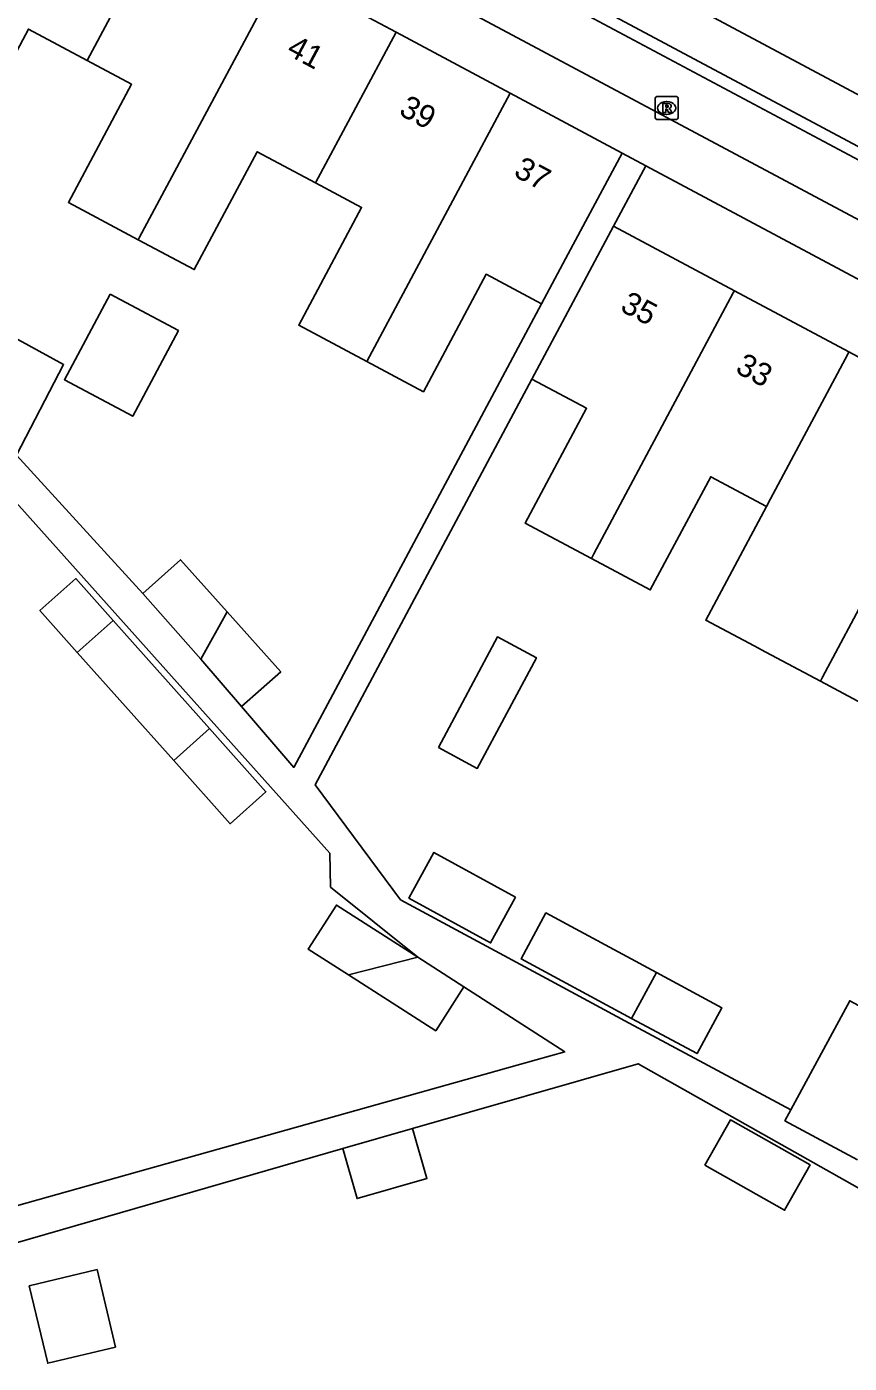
# Model space of a CAD drawing. Extents: x 159265 to 160143, y 383413 to 384319.
# Drawn here: x 159833.9 to 159869.9, y 383892.8 to 383951.4 of the extents above; entities that cross this region are included whole.
import ezdxf

# ---------------------------------------------------------------- set-up
doc = ezdxf.new("R2010")
doc.units = 0
for name, color, linetype in [('IMGEO_Fietspad_gesloten', 7, 'Continuous'), ('IMGEO_Pand', 7, 'Continuous'), ('IMGEO_Pand_nummerreeks', 7, 'Continuous'), ('IMGEO_Parkeervlak_open', 7, 'Continuous'), ('IMGEO_Rijbaan_lokaal_gesloten', 7, 'Continuous'), ('IMGEO_Rioolput', 7, 'Continuous'), ('IMGEO_Voetpad_open', 7, 'Continuous')]:
    doc.layers.add(name, color=color, linetype=linetype)

msp = doc.modelspace()

# ---------------------------------------------------------------- linework, layer by layer
at = {"layer": 'IMGEO_Fietspad_gesloten'}
for points in [[(159878.488, 383938.609), (159818.103, 383970.845), (159815.384, 383972.277), (159811.759, 383973.873), (159806.209, 383976.854), (159802.382, 383978.898)], [(159807.769, 383978.315), (159811.755, 383976.132), (159812.762, 383975.674), (159812.887, 383975.929), (159817.239, 383973.81), (159821.924, 383971.407), (159879.571, 383940.642)]]:
    msp.add_lwpolyline(points, dxfattribs=at)
at = {"layer": 'IMGEO_Pand'}
for points in [[(159836.546, 383949.927), (159840.07, 383956.528)], [(159838.786, 383942.066), (159838.844, 383942.177), (159845.075, 383953.849)], [(159845.075, 383953.849), (159850.08, 383951.17)], [(159836.546, 383949.927), (159833.97, 383951.303), (159831.195, 383946.104), (159828.764, 383947.401)], [(159846.552, 383944.562), (159850.08, 383951.17)], [(159850.08, 383951.17), (159855.086, 383948.492)], [(159838.786, 383942.066), (159835.723, 383943.702), (159838.491, 383948.889), (159836.546, 383949.927)], [(159855.086, 383948.492), (159848.805, 383936.726)], [(159855.086, 383948.492), (159859.986, 383945.869)], [(159846.552, 383944.562), (159843.997, 383945.926), (159841.239, 383940.758), (159838.786, 383942.066)], [(159859.986, 383945.869), (159857.63, 383941.455), (159856.457, 383939.256)], [(159848.805, 383936.726), (159845.82, 383938.321), (159848.575, 383943.483), (159846.552, 383944.562)], [(159856.031, 383935.961), (159857.256, 383938.257), (159859.608, 383942.667)], [(159859.608, 383942.667), (159864.907, 383939.834)], [(159856.457, 383939.256), (159854.026, 383940.555), (159851.278, 383935.407), (159848.805, 383936.726)], [(159858.645, 383928.093), (159858.753, 383928.298), (159864.855, 383939.737), (159864.907, 383939.834)], [(159864.907, 383939.834), (159869.927, 383937.15)], [(159837.548, 383939.686), (159840.543, 383938.089), (159838.541, 383934.334), (159835.546, 383935.931), (159837.548, 383939.686)], [(159831.308, 383935.065), (159832.93, 383938.016), (159835.509, 383936.597), (159833.449, 383932.627)], [(159866.314, 383930.376), (159866.496, 383930.717), (159869.878, 383937.058), (159869.927, 383937.15)], [(159869.927, 383937.15), (159874.947, 383934.466)], [(159858.645, 383928.093), (159855.747, 383929.639), (159858.435, 383934.679), (159856.031, 383935.961)], [(159874.947, 383934.466), (159868.77, 383922.888), (159868.676, 383922.712)], [(159866.314, 383930.376), (159863.87, 383931.68), (159861.223, 383926.718), (159858.645, 383928.093)], [(159868.676, 383922.712), (159866.286, 383923.988), (159865.77, 383924.263), (159863.655, 383925.391), (159866.314, 383930.376)], [(159838.981, 383926.56), (159840.642, 383928.041), (159842.684, 383925.752)], [(159837.685, 383925.376), (159836.048, 383927.212), (159834.479, 383925.812), (159836.115, 383923.976)], [(159838.981, 383926.56), (159841.529, 383923.681)], [(159876.377, 383925.054), (159873.781, 383926.438), (159871.103, 383921.418), (159868.676, 383922.712)], [(159841.529, 383923.681), (159842.684, 383925.752)], [(159842.684, 383925.752), (159845.026, 383923.126), (159843.313, 383921.6)], [(159836.115, 383923.976), (159837.685, 383925.376)], [(159841.913, 383920.635), (159837.685, 383925.376)], [(159851.936, 383919.803), (159853.639, 383918.894), (159856.23, 383923.744), (159854.527, 383924.654), (159851.936, 383919.803)], [(159836.115, 383923.976), (159840.343, 383919.236)], [(159843.313, 383921.6), (159841.529, 383923.681)], [(159840.343, 383919.236), (159841.913, 383920.635)], [(159840.343, 383919.236), (159842.809, 383916.47), (159844.379, 383917.87), (159841.913, 383920.635)], [(159855.319, 383913.246), (159854.221, 383911.244), (159850.643, 383913.208), (159851.742, 383915.209), (159855.319, 383913.246)], [(159851.035, 383910.621), (159847.472, 383912.899), (159846.236, 383910.965), (159847.996, 383909.84)], [(159861.489, 383909.948), (159856.651, 383912.554), (159855.567, 383910.541), (159860.405, 383907.935)], [(159847.996, 383909.84), (159851.035, 383910.621)], [(159851.035, 383910.621), (159853.053, 383909.318)], [(159860.405, 383907.935), (159861.489, 383909.948)], [(159860.405, 383907.935), (159863.274, 383906.389), (159864.358, 383908.403), (159861.489, 383909.948)], [(159847.996, 383909.84), (159851.823, 383907.393), (159853.053, 383909.318)], [(159871.707, 383904.362), (159873.131, 383906.999), (159869.964, 383908.709), (159867.376, 383903.919)], [(159863.612, 383901.493), (159867.106, 383899.524), (159868.226, 383901.511), (159864.732, 383903.48), (159863.612, 383901.493)], [(159867.376, 383903.919), (159867.122, 383903.448), (159870.301, 383901.731)], [(159847.745, 383902.236), (159850.802, 383903.112)], [(159847.745, 383902.236), (159848.376, 383900.034), (159851.433, 383900.91), (159850.802, 383903.112)], [(159837.791, 383893.526), (159834.819, 383892.814), (159834.006, 383896.208), (159836.978, 383896.92), (159837.791, 383893.526)]]:
    msp.add_lwpolyline(points, dxfattribs=at)
at = {"layer": 'IMGEO_Parkeervlak_open'}
msp.add_lwpolyline([(159885.523, 383938.052), (159822.09, 383971.919), (159813.13, 383976.392)], dxfattribs=at)
at = {"layer": 'IMGEO_Rijbaan_lokaal_gesloten'}
msp.add_lwpolyline([(159810.574, 383979.653), (159814.9, 383977.723), (159818.616, 383975.911), (159827.568, 383971.273), (159889.226, 383938.344)], dxfattribs=at)
at = {"layer": 'IMGEO_Rioolput'}
for p, q in [((159861.438, 383947.417), (159861.438, 383948.269)), ((159861.513, 383948.343), (159862.365, 383948.343)), ((159861.926, 383948.123), (159861.951, 383948.123)), ((159862.439, 383948.269), (159862.439, 383947.417)), ((159861.949, 383947.563), (159861.924, 383947.563)), ((159862.365, 383947.343), (159861.513, 383947.343))]:
    msp.add_line(p, q, dxfattribs=at)
for points in [[(159861.438, 383947.417), (159861.438, 383948.269)], [(159861.513, 383948.343), (159862.365, 383948.343)], [(159862.027, 383948.041), (159861.775, 383948.043), (159861.775, 383947.643)], [(159862.439, 383948.269), (159862.439, 383947.417)], [(159861.775, 383947.643), (159861.899, 383947.643), (159861.899, 383947.805), (159861.91, 383947.805)], [(159861.953, 383947.962), (159861.899, 383947.962), (159861.899, 383947.881)], [(159861.899, 383947.881), (159861.951, 383947.881)], [(159861.957, 383947.776), (159862.028, 383947.643), (159862.168, 383947.643), (159862.103, 383947.769)], [(159862.365, 383947.343), (159861.513, 383947.343)]]:
    msp.add_lwpolyline(points, dxfattribs=at)
for centre, radius, start, end in [((159861.515, 383948.267), 0.0765, 91.55205, 178.44795), ((159861.515, 383948.267), 0.0765, 91.55205, 178.44795), ((159862.026, 383947.931), 0.109, 350.36119, 89.41601), ((159862.363, 383948.267), 0.0765, 1.55205, 88.44795), ((159862.363, 383948.267), 0.0765, 1.55205, 88.44795), ((159861.515, 383947.419), 0.0765, 181.55205, 268.44795), ((159861.515, 383947.419), 0.0765, 181.55205, 268.44795), ((159861.909, 383947.752), 0.0533, 26.02933, 88.69889), ((159861.935, 383948.07), 0.19, 274.7715, 282.96867), ((159861.959, 383947.866), 0.0964, 77.00612, 93.18647), ((159861.973, 383947.923), 0.0378, 276.66336, 79.67722), ((159862.024, 383947.931), 0.112, 277.58423, 350.98172), ((159862.008, 383947.716), 0.108, 29.51342, 73.79051), ((159862.363, 383947.419), 0.0765, 271.55205, 358.44795), ((159862.363, 383947.419), 0.0765, 271.55205, 358.44795)]:
    msp.add_arc(centre, radius, start, end, dxfattribs=at)
for centre, major_axis, ratio, start_param, end_param in [((159861.925, 383947.843), (-0.387, 0.002), 0.722429, 4.712389, 7.853982), ((159861.95, 383947.843), (-0.39, 0.002), 0.717154, 1.570796, 4.712389)]:
    msp.add_ellipse(centre, major_axis=major_axis, ratio=ratio, start_param=start_param, end_param=end_param, dxfattribs=at)
at = {"layer": 'IMGEO_Voetpad_open'}
for points in [[(159859.986, 383945.869), (159861.023, 383945.315)], [(159859.608, 383942.667), (159861.023, 383945.315)], [(159861.023, 383945.315), (159891.308, 383929.133)], [(159811.948, 383941.099), (159821.644, 383943.718), (159847.176, 383915.172), (159847.207, 383913.693), (159851.035, 383910.621)], [(159843.313, 383921.6), (159845.598, 383918.934), (159856.457, 383939.256)], [(159856.031, 383935.961), (159846.54, 383918.173), (159850.27, 383913.131), (159856.673, 383909.682), (159860.295, 383907.731), (159863.165, 383906.186), (159867.376, 383903.919)], [(159833.449, 383932.627), (159838.981, 383926.56)], [(159853.053, 383909.318), (159857.472, 383906.465), (159856.229, 383906.116), (159823.863, 383897.022)], [(159850.802, 383903.112), (159860.69, 383905.944), (159871.677, 383899.751)], [(159830.74, 383897.315), (159847.745, 383902.236)]]:
    msp.add_lwpolyline(points, dxfattribs=at)

# ---------------------------------------------------------------- texts
at = {"layer": 'IMGEO_Pand_nummerreeks'}
for s, rotation, p in [('41', 331.83339, (159845.231, 383950.213)), ('39', 331.83339, (159850.159, 383947.575)), ('37', 331.83339, (159855.186, 383944.883)), ('35', 331.84485, (159859.854, 383938.976)), ('33', 331.84485, (159864.902, 383936.274))]:
    msp.add_text(s, height=1, rotation=rotation, dxfattribs=at).set_placement(p)

doc.saveas('drawing.dxf')
